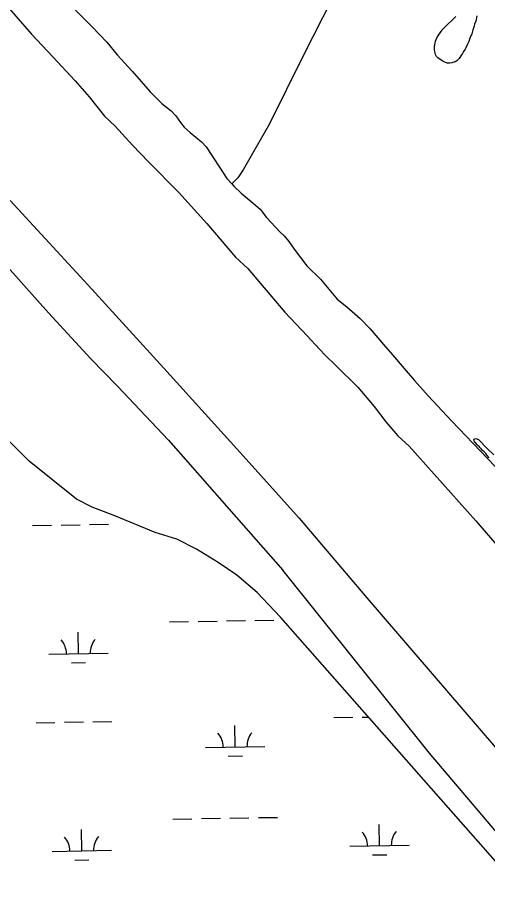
# Model space of a CAD drawing. Extents: x 3887375 to 3925618, y 296674 to 322633.
# Drawn here: x 3894247 to 3895039, y 306639 to 308118 of the extents above; entities that cross this region are included whole.
import ezdxf

# ---------------------------------------------------------------- set-up
doc = ezdxf.new("R2010")
doc.units = 0
for name, color, linetype in [('V-LEVE-TOET', 7, 'Continuous'), ('V-RIVR-EDGE', 7, 'Continuous'), ('V-SITE-VEGE', 7, 'Continuous'), ('V-TOPO-SHOR', 7, 'Continuous'), ('V-WETL-SWMP', 7, 'Continuous')]:
    doc.layers.add(name, color=color, linetype=linetype)

msp = doc.modelspace()

# ---------------------------------------------------------------- linework, layer by layer
at = {"layer": 'V-LEVE-TOET'}
for points in [[(3894234.3, 307809.4), (3894372.3, 307660.3), (3894493.6, 307526.9), (3894627.5, 307379.2), (3894721.8, 307274.1), (3894835.5, 307139.7)], [(3894210.9, 307718.5), (3894299.2, 307619.9), (3894370.5, 307542.7), (3894414.8, 307497), (3894501.2, 307405.4), (3894603.1, 307289.8), (3894694.2, 307186.2)], [(3898485.1, 303491.9), (3898184.6, 303855.5), (3897741.8, 304386.5), (3897486.8, 304695.4), (3897140.8, 305097.8), (3897027.8, 305212.3), (3896990.1, 305247.8), (3896963.3, 305264.1), (3896945.9, 305273.8), (3896909.6, 305288.6), (3896613, 305351.6), (3896338.8, 305420.6), (3896291.2, 305435.5), (3896259.6, 305448.7), (3896232.8, 305468.1), (3896196.7, 305500.4), (3895996, 305711.6), (3895635.2, 306080.8), (3895456.4, 306264.5), (3895401.6, 306328.9), (3895206.1, 306565.4), (3894941.5, 306877.6), (3894694.2, 307186.2)], [(3894835.5, 307139.7), (3895159.6, 306763.1), (3895468, 306402.6), (3895682.5, 306156.3), (3895775, 306058), (3895955.6, 305885.3), (3896225.3, 305603.2), (3896291.2, 305540.3), (3896324.3, 305517.6), (3896348.1, 305509.3), (3896392.4, 305494.4), (3896791.8, 305393.5), (3896982, 305339.9), (3897021.6, 305326.7), (3897037.4, 305320.1), (3897053.1, 305308.8), (3897189.4, 305154.2), (3897610.6, 304671.2), (3897775.1, 304482.9), (3898111.6, 304083.8), (3898468.3, 303651), (3898585.7, 303512.6)]]:
    msp.add_lwpolyline(points, dxfattribs=at)
at = {"layer": 'V-RIVR-EDGE'}
msp.add_spline([(3894498, 310522.4), (3894530, 310496.1), (3894553.8, 310474.7), (3894579.9, 310451.3), (3894614.8, 310419.2), (3894633.2, 310400.7), (3894662.8, 310372.4), (3894685.1, 310353.4), (3894692.4, 310347.1), (3894709.8, 310328.1), (3894746.6, 310285.3), (3894785.8, 310252.2), (3894809.6, 310225.9), (3894830.4, 310205.4), (3894852.7, 310189.9), (3894866.7, 310171.8), (3894915.2, 310120.3), (3894950.1, 310083.7), (3894971.4, 310062.8), (3894999, 310039.4), (3895025.2, 310017), (3895052.8, 309992.7), (3895093, 309952.3), (3895110.9, 309932.8), (3895141.4, 309903.1), (3895188.9, 309855.9), (3895222.8, 309821.3), (3895255.8, 309784.3), (3895319.2, 309722.5), (3895350.7, 309688.4), (3895358.4, 309676.3), (3895364.7, 309669.4), (3895374.9, 309663.1), (3895389, 309650.4), (3895410.8, 309628.1), (3895448.5, 309583.3), (3895480.5, 309554.1), (3895503.8, 309527.8), (3895533.8, 309499.5), (3895577.4, 309454.8), (3895606.9, 309425.5), (3895653.5, 309378.8), (3895685.9, 309349.1), (3895719.8, 309314.5), (3895749.4, 309285.8), (3895790.6, 309242.5), (3895837.1, 309195.8), (3895863.7, 309164.1), (3895900, 309127.6), (3895944.1, 309081.4), (3895955.7, 309070.7), (3895974.6, 309054.6), (3896002.3, 309033.1), (3896032.8, 309003.9), (3896062.8, 308972.3), (3896082.7, 308950.4), (3896119.5, 308911.9), (3896139.3, 308892.5), (3896152, 308889.5), (3896163.1, 308883.7), (3896167.9, 308873.9), (3896170.3, 308862.3), (3896184.4, 308844.3), (3896211, 308816), (3896224.1, 308810.2), (3896236.7, 308802.4), (3896249.8, 308786.8), (3896255.6, 308776.6), (3896270.6, 308766.4), (3896280.3, 308753.2), (3896295.8, 308737.2), (3896375.3, 308661.2), (3896425.2, 308610.1), (3896464.4, 308570.6), (3896519.6, 308515.6), (3896548.7, 308483), (3896563.2, 308467.5), (3896597.6, 308430.9), (3896635.9, 308396.4), (3896666.4, 308365.7), (3896681.4, 308349.6), (3896712.4, 308320.4), (3896746.3, 308287.3), (3896777.4, 308260), (3896801.6, 308235.7), (3896820.5, 308215.3), (3896842.8, 308195.3), (3896851.5, 308181.2), (3896882.5, 308148.6), (3896918.8, 308116.4), (3896962.9, 308074.6), (3896997.8, 308033.2), (3897029.2, 307998.6), (3897042.3, 307985), (3897083.5, 307945.6), (3897107.2, 307918.3), (3897123.2, 307898.8), (3897130, 307898.8), (3897142.1, 307893), (3897146, 307882.3), (3897149.9, 307874), (3897162.9, 307860.4), (3897188.6, 307833.1), (3897229.3, 307788.8), (3897267.6, 307752.3), (3897300.5, 307715.8), (3897334.4, 307680.3), (3897361.5, 307651.1), (3897384.8, 307628.2), (3897411.4, 307599), (3897445.8, 307563.4), (3897494.3, 307516.7), (3897543.2, 307462.7), (3897584.8, 307418.4), (3897609, 307394), (3897646.8, 307355.6), (3897678.8, 307323.9), (3897715.1, 307290.3), (3897752, 307253.3), (3897767, 307236.3), (3897837.7, 307158.4), (3897886.6, 307104.4), (3897936, 307048.4), (3897965.5, 307015.3), (3898010.6, 306970.1), (3898027.5, 306949.1), (3898045, 306936), (3898063.9, 306914.1), (3898089, 306882.5), (3898117.1, 306854.7), (3898160.2, 306801.2), (3898195.6, 306763.7), (3898235.8, 306719.9), (3898261.5, 306693.6), (3898297.3, 306650.8), (3898332.7, 306612.3), (3898369.9, 306568), (3898397.5, 306534.9), (3898422.2, 306505.8), (3898462.9, 306455.1), (3898495.3, 306417.2), (3898522, 306382.2), (3898601.4, 306284.3), (3898652.2, 306228.4), (3898693.4, 306177.3), (3898729.7, 306130.6), (3898777.1, 306074.1), (3898825.5, 306014.3), (3898848.8, 305986), (3898904, 305917.4), (3898957.2, 305854.7), (3898984.4, 305818.2), (3899049.7, 305744.7), (3899107.8, 305679.4), (3899129.1, 305651.7), (3899142.7, 305630.3), (3899156.2, 305611.8), (3899175.1, 305588), (3899224, 305529.6), (3899256, 305493.6), (3899288.9, 305449.3), (3899312.6, 305415.2), (3899375.6, 305336.9), (3899410.9, 305296), (3899442.8, 305252.2), (3899470.4, 305211.9), (3899531.4, 305133.5), (3899579.3, 305071.2), (3899616.1, 305026), (3899647.1, 304986.1), (3899690.7, 304931.1), (3899729.4, 304876.6), (3899753.6, 304846.9), (3899770.6, 304821.6), (3899817.5, 304755.5), (3899845.6, 304713.2), (3899868.3, 304677.2), (3899889.6, 304650.4), (3899911.4, 304623.6), (3899955.4, 304569.1), (3899987.4, 304526.8), (3900012.6, 304494.2), (3900025.6, 304476.2), (3900037.2, 304456.8), (3900061.9, 304431.9), (3900070.7, 304424.1), (3900074.5, 304414.4), (3900075, 304404.2), (3900073, 304397.9), (3900071.5, 304388.7), (3900071.5, 304383.8), (3900075.9, 304379), (3900087.1, 304374.1), (3900096.3, 304367.7), (3900108.4, 304362.4), (3900117.1, 304353.6), (3900140.8, 304326.3), (3900165.5, 304299.1), (3900226.1, 304227.6), (3900277.9, 304164.3), (3900320, 304105.9), (3900352.4, 304062.6), (3900384.4, 304023.2), (3900411.5, 303988.2), (3900438.1, 303954.1), (3900462.8, 303926.8), (3900556.2, 303812.5), (3900597.9, 303762.9), (3900633.7, 303716.6), (3900652.6, 303691.3), (3900702, 303626.6), (3900774.6, 303530.8), (3900849.1, 303437.3), (3900903.4, 303371.2), (3900928.1, 303343.4), (3900948.9, 303317.6), (3901001.2, 303258.3), (3901038.9, 303216.9), (3901074.8, 303173.1), (3901092.2, 303147.3), (3901171.6, 303050.5), (3901205, 303008.6), (3901238.4, 302968.2), (3901274.7, 302927.8), (3901303.3, 302893.8), (3901344, 302847.5), (3901366.7, 302816.4), (3901404.5, 302770.2), (3901454.4, 302715.2), (3901507.2, 302659.2), (3901551.7, 302608.1), (3901584.7, 302570.6), (3901650, 302491.3), (3901681, 302443.6), (3901717.8, 302388.2), (3901785.5, 302298.2), (3901789.5, 302293.3)], degree=3, dxfattribs=at)
at = {"layer": 'V-SITE-VEGE'}
for points in [[(3895021.3, 308121.1), (3895019.3, 308112.1), (3895017.5, 308106.8), (3895016.7, 308103.6), (3895015.9, 308101.8), (3895014.4, 308097.5), (3895012.6, 308090.9), (3895009.4, 308083.2), (3895007.6, 308077.9), (3895005.5, 308073.2), (3895002.4, 308067.3), (3895001.4, 308065), (3894998.8, 308060.7), (3894997.2, 308057.8), (3894995.6, 308055.1), (3894991.4, 308049.3), (3894989.3, 308046.9), (3894987.2, 308045.3), (3894984.6, 308043.7), (3894979.1, 308041.8), (3894975.9, 308041.3), (3894971.4, 308041.2), (3894966.1, 308043.3), (3894962.9, 308044.9), (3894955.5, 308050.4), (3894953.4, 308052.2), (3894951.5, 308055.6), (3894950.7, 308058), (3894950.1, 308061.7), (3894949.6, 308063.8), (3894949.6, 308067), (3894949.8, 308069.4), (3894951.3, 308078.1), (3894952.4, 308081), (3894953.9, 308084.2), (3894956.3, 308088.2), (3894962.1, 308096.1), (3894963.9, 308098.3), (3894972.3, 308106.8), (3894979.6, 308113.7), (3894985.9, 308120.1)], [(3895042.1, 307375.6), (3895037.9, 307380.4), (3895036.1, 307383.1), (3895033.5, 307385.5), (3895030.9, 307388.1), (3895028.6, 307390.8), (3895026.3, 307392.9), (3895025, 307394.5), (3895023.2, 307396.1), (3895021.6, 307397.7), (3895019.6, 307400.4), (3895017.5, 307402.2), (3895017.1, 307402.8), (3895016.2, 307407), (3895019.4, 307408.2), (3895023.8, 307406.3), (3895038.5, 307391.3), (3895050.1, 307380.7)]]:
    msp.add_lwpolyline(points, dxfattribs=at)
at = {"layer": 'V-TOPO-SHOR'}
for points in [[(3894966.8, 308514.6), (3894925.8, 308441), (3894854.1, 308296.8), (3894794.4, 308183.7), (3894728.6, 308053.8), (3894671.8, 307938.8), (3894627.5, 307861.6), (3894618.1, 307848), (3894608, 307837.7)], [(3894211.6, 308277.8), (3894247.3, 308238.5), (3894259.9, 308224.6), (3894314, 308161.3), (3894372.7, 308102.4), (3894397.6, 308076.5), (3894415, 308055.1), (3894440.3, 308028), (3894470.3, 307992.8), (3894490.4, 307973.4), (3894506.2, 307960.6), (3894514, 307952.5), (3894521.8, 307941), (3894528, 307933.3), (3894538.2, 307924.4), (3894557.1, 307908.8), (3894564.9, 307899.9), (3894587.2, 307865.8), (3894599.8, 307846.8), (3894608, 307837.7)], [(3894217.2, 308151.3), (3894270.3, 308090), (3894306.2, 308052), (3894343.9, 308011.5), (3894367.9, 307984.3), (3894393.8, 307952), (3894411.6, 307935), (3894440.7, 307903.1), (3894467.6, 307874.6), (3894519.1, 307823), (3894565.8, 307770.8), (3894614.3, 307714.1), (3894635, 307694.8), (3894656.4, 307669.6), (3894697.5, 307621.3), (3894735.4, 307581.5), (3894756.2, 307558.7), (3894765.7, 307548.9), (3894783.9, 307530.6), (3894820.6, 307494.7), (3894848.1, 307462.2), (3894867.9, 307436.2), (3894888.1, 307413), (3894907.3, 307395.5)], [(3894608, 307837.7), (3894611.7, 307833.7), (3894623.7, 307822.1)], [(3894623.7, 307822.1), (3894644.3, 307805.3), (3894655.7, 307794.8), (3894666.9, 307780.9), (3894689.8, 307756.2), (3894696.4, 307750.1), (3894704.2, 307740.2), (3894713.5, 307727.3), (3894734.5, 307699.6), (3894757.8, 307676.7), (3894786, 307643), (3894802.2, 307630.2), (3894824.3, 307610.8), (3894841.1, 307593.2), (3894863.9, 307566.5), (3894878.8, 307549.1), (3894898.8, 307526.4), (3894916.1, 307505.8), (3894939.3, 307480.1), (3894978.6, 307438.2)], [(3894978.6, 307438.2), (3895125.4, 307284.7), (3895223.7, 307166.8), (3895242.7, 307149)], [(3894907.3, 307395.5), (3895019.5, 307269.2), (3895072.5, 307207.9), (3895113.3, 307164.4), (3895138.9, 307141.8), (3895167.5, 307113.4), (3895189.9, 307090.9), (3895206.7, 307070.4), (3895220.9, 307050.1), (3895244.3, 307018.7), (3895279, 306980.4), (3895373.1, 306893.7), (3895414.4, 306851.7), (3895444.5, 306820.8), (3895481.7, 306776.3), (3895593.3, 306651.5), (3895725.9, 306505.8)]]:
    msp.add_lwpolyline(points, dxfattribs=at)
at = {"layer": 'V-WETL-SWMP'}
for p, q in [((3894266.3, 307369.9), (3894175.1, 307460.9)), ((3894346.2, 307305.7), (3894266.3, 307369.9)), ((3894373, 307292.6), (3894346.2, 307305.7)), ((3894411, 307277.8), (3894373, 307292.6)), ((3894479, 307249.8), (3894411, 307277.8)), ((3894272.3, 307261.5), (3894304.3, 307262)), ((3894320.3, 307262.3), (3894352.3, 307262.9)), ((3894368.3, 307263.1), (3894400.3, 307263.7)), ((3894515.4, 307238.2), (3894479, 307249.8)), ((3894548.6, 307221.8), (3894515.4, 307238.2)), ((3894584.9, 307199), (3894548.6, 307221.8)), ((3894616.4, 307177.9), (3894584.9, 307199)), ((3894651, 307148.8), (3894616.4, 307177.9)), ((3894690.2, 307106.9), (3894651, 307148.8)), ((3894503.2, 307098.9), (3894535.2, 307099.5)), ((3894551.2, 307099.7), (3894583.2, 307100.3)), ((3894599.2, 307100.6), (3894631.2, 307101.1)), ((3894647.2, 307101.4), (3894679.1, 307101.9)), ((3895208.6, 306517.7), (3894690.2, 307106.9)), ((3894349.5, 307045.5), (3894348.9, 307081.5)), ((3894299.5, 307044.7), (3894399.5, 307046.4)), ((3894337.7, 307029.9), (3894361.7, 307030.3)), ((3894779.9, 306937.5), (3894811.9, 306938)), ((3894827.9, 306938.3), (3894838.4, 306938.5)), ((3894278.1, 306928.9), (3894310.1, 306929.4)), ((3894326.1, 306929.7), (3894358, 306930.2)), ((3894374, 306930.5), (3894406, 306931.1)), ((3894613.6, 306888.2), (3894613, 306924.2)), ((3894563.7, 306887.3), (3894663.6, 306889)), ((3894601.9, 306872.5), (3894625.9, 306873)), ((3894508.9, 306766.3), (3894540.9, 306766.8)), ((3894556.9, 306767.1), (3894588.9, 306767.7)), ((3894604.9, 306767.9), (3894636.9, 306768.5)), ((3894652.9, 306768.8), (3894684.9, 306769.3)), ((3894857, 306721.5), (3894856.4, 306757.5)), ((3894355.2, 306712.9), (3894354.6, 306748.9)), ((3894305.2, 306712), (3894405.2, 306713.8)), ((3894807, 306720.7), (3894907, 306722.4)), ((3894343.5, 306697.3), (3894367.4, 306697.7)), ((3894845.3, 306705.9), (3894869.3, 306706.3))]:
    msp.add_line(p, q, dxfattribs=at)
for centre, start, end in [((3894294.2, 307045.1), 0.2115, 41.7552), ((3894404.7, 307047), 140.2115, 181.7552), ((3894558.4, 306887.7), 0.2115, 41.7552), ((3894668.9, 306889.6), 140.2115, 181.7552), ((3894801.8, 306721), 0.2115, 41.7552), ((3894912.2, 306722.9), 140.2115, 181.7552), ((3894299.9, 306712.4), 0.2115, 41.7552), ((3894410.4, 306714.3), 140.2115, 181.7552)]:
    msp.add_arc(centre, 35.2, start, end, dxfattribs=at)

doc.saveas('drawing.dxf')
